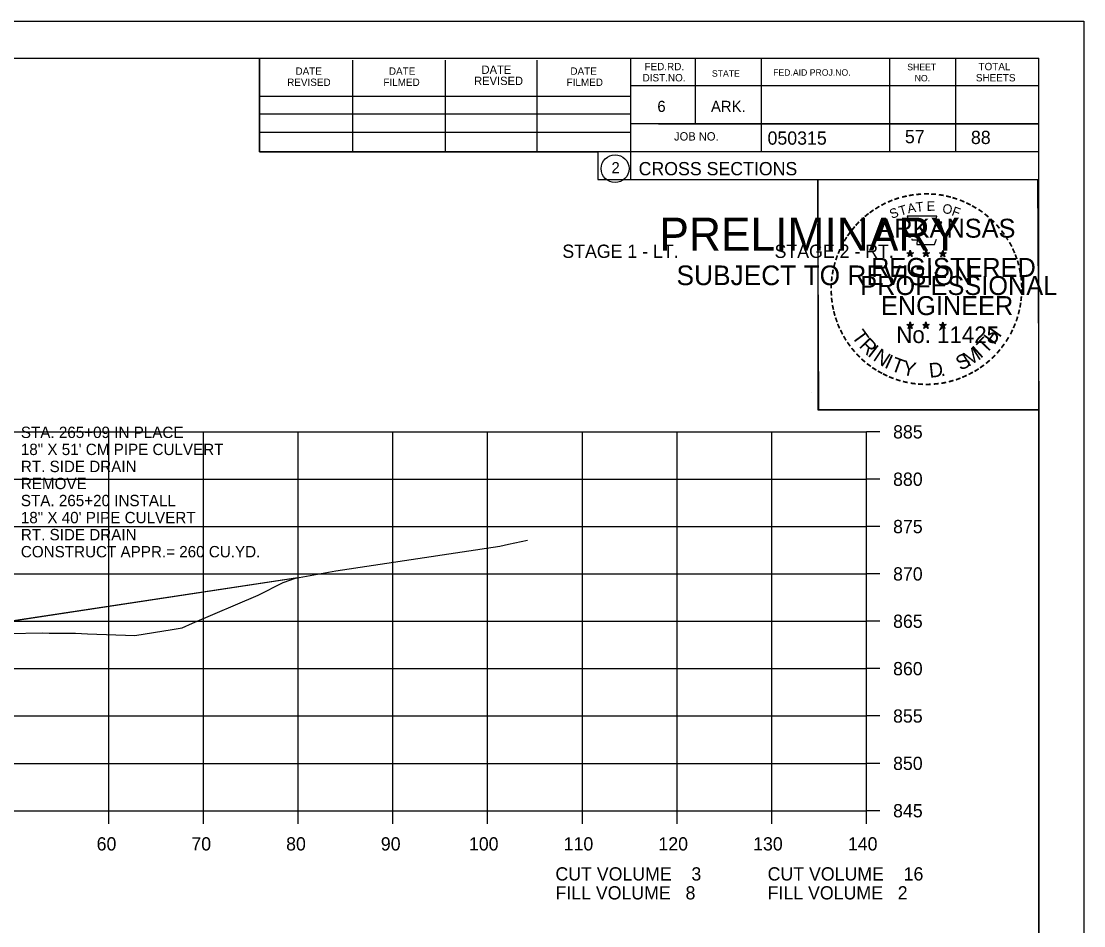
# Model space of a CAD drawing. Extents: x 1486524 to 1499135, y 326561 to 337924.
# Drawn here: x 1489033.7 to 1489145.8, y 329697.1 to 329792.6 of the extents above; entities that cross this region are included whole.
import ezdxf

# ---------------------------------------------------------------- set-up
doc = ezdxf.new("R2010")
doc.units = 0
for name, color, linetype in [('Default', 7, 'Continuous'), ('E_Const Align', 7, 'Continuous'), ('E_Const Align Station', 7, 'Continuous'), ('E_Ownership Information', 7, 'Continuous'), ('E_Property Line', 7, 'Continuous'), ('E_Quarter Calls', 7, 'Continuous'), ('E_Section Line', 7, 'Continuous'), ('E_Station Offset', 7, 'Continuous'), ('E_Tract Number', 7, 'Continuous'), ('S_SIXTEEN_SECTION', 7, 'Continuous')]:
    doc.layers.add(name, color=color, linetype=linetype)

msp = doc.modelspace()

# ---------------------------------------------------------------- linework, layer by layer
at = {"layer": 'E_Const Align'}
for p, q in [((1489122.89, 329709.22), (1489122.89, 329749.22)), ((1489124.29, 329749.22), (1489122.89, 329749.22)), ((1489124.29, 329744.22), (1489122.89, 329744.22)), ((1489124.29, 329739.22), (1489122.89, 329739.22)), ((1489124.29, 329734.22), (1489122.89, 329734.22)), ((1489124.29, 329729.22), (1489122.89, 329729.22)), ((1489124.29, 329724.22), (1489122.89, 329724.22)), ((1489124.29, 329719.22), (1489122.89, 329719.22)), ((1489124.29, 329714.22), (1489122.89, 329714.22)), ((1488842.89, 329709.22), (1489122.89, 329709.22)), ((1489042.89, 329707.82), (1489042.89, 329709.22)), ((1489052.89, 329707.82), (1489052.89, 329709.22)), ((1489062.89, 329707.82), (1489062.89, 329709.22)), ((1489072.89, 329707.82), (1489072.89, 329709.22)), ((1489082.89, 329707.82), (1489082.89, 329709.22)), ((1489092.89, 329707.82), (1489092.89, 329709.22)), ((1489102.89, 329707.82), (1489102.89, 329709.22)), ((1489112.89, 329707.82), (1489112.89, 329709.22)), ((1489122.89, 329707.82), (1489122.89, 329709.22)), ((1489124.29, 329709.22), (1489122.89, 329709.22))]:
    msp.add_line(p, q, dxfattribs=at)
at = {"layer": 'E_Ownership Information'}
for p, q in [((1488842.89, 329749.22), (1489122.89, 329749.22)), ((1489042.89, 329709.22), (1489042.89, 329749.22)), ((1489052.89, 329709.22), (1489052.89, 329749.22)), ((1489062.89, 329709.22), (1489062.89, 329749.22)), ((1489072.89, 329709.22), (1489072.89, 329749.22)), ((1489082.89, 329709.22), (1489082.89, 329749.22)), ((1489092.89, 329709.22), (1489092.89, 329749.22)), ((1489102.89, 329709.22), (1489102.89, 329749.22)), ((1489112.89, 329709.22), (1489112.89, 329749.22)), ((1489122.89, 329709.22), (1489122.89, 329749.22)), ((1488842.89, 329744.22), (1489122.89, 329744.22)), ((1488842.89, 329739.22), (1489122.89, 329739.22)), ((1488842.89, 329734.22), (1489122.89, 329734.22)), ((1488842.89, 329729.22), (1489122.89, 329729.22)), ((1488842.89, 329724.22), (1489122.89, 329724.22)), ((1488842.89, 329719.22), (1489122.89, 329719.22)), ((1488842.89, 329714.22), (1489122.89, 329714.22)), ((1488842.89, 329709.22), (1489122.89, 329709.22))]:
    msp.add_line(p, q, dxfattribs=at)
at = {"layer": 'E_Property Line'}
for p, q in [((1488824.89, 329788.68), (1489141.07, 329788.68)), ((1489058.81, 329778.8), (1489058.81, 329788.68)), ((1489068.67, 329778.8), (1489068.67, 329788.48)), ((1489078.43, 329778.8), (1489078.43, 329788.48)), ((1489088.11, 329778.8), (1489088.11, 329788.48)), ((1489097.97, 329788.68), (1489097.97, 329775.88)), ((1489104.81, 329788.68), (1489104.81, 329781.74)), ((1489111.75, 329788.68), (1489111.75, 329778.8)), ((1489125.33, 329788.68), (1489125.33, 329778.8)), ((1489132.27, 329788.68), (1489132.27, 329778.8)), ((1489141.07, 329583.22), (1489141.07, 329788.68)), ((1489141.07, 329785.74), (1489097.97, 329785.74)), ((1489141.07, 329785.76), (1489141.07, 329785.76)), ((1489058.81, 329784.66), (1489097.97, 329784.66)), ((1489058.81, 329782.8), (1489097.97, 329782.8)), ((1489141.07, 329781.74), (1489097.97, 329781.74)), ((1489100.93, 329781.74), (1489141.07, 329781.74)), ((1489058.81, 329778.8), (1489058.81, 329780.86)), ((1489058.81, 329780.86), (1489097.97, 329780.86)), ((1489141.07, 329778.8), (1489058.81, 329778.8)), ((1489097.97, 329775.88), (1489141.07, 329775.88))]:
    msp.add_line(p, q, dxfattribs=at)
msp.add_circle((1489096.35, 329777.01), 1.47, dxfattribs=at)
at = {"layer": 'E_Quarter Calls'}
for p, q in [((1488812.48, 329792.57), (1489145.82, 329792.57)), ((1489117.1, 329753.42), (1489117.1, 329753.42))]:
    msp.add_line(p, q, dxfattribs=at)
for points in [[(1488812.48, 329792.57), (1489145.82, 329792.57), (1489145.82, 329579.24), (1488812.48, 329579.24)], [(1489058.81, 329788.68), (1489058.81, 329778.8), (1489094.54, 329778.8), (1489094.54, 329775.88), (1489117.74, 329775.88), (1489117.74, 329751.55), (1489141.07, 329751.55), (1489141.07, 329583.22), (1488824.89, 329583.22), (1488824.89, 329788.68)], [(1489117.74, 329775.88), (1489140.94, 329775.88), (1489141.07, 329751.55), (1489117.86, 329751.55)]]:
    msp.add_lwpolyline(points, close=True, dxfattribs=at)
at = {"layer": 'E_Station Offset'}
for p, q in [((1489009.89, 329725.79), (1489062.89, 329733.83)), ((1489062.6, 329733.78), (1489009.89, 329725.79))]:
    msp.add_line(p, q, dxfattribs=at)
at = {"layer": 'E_Tract Number'}
msp.add_lwpolyline([(1489032.34, 329727.93), (1489035.9, 329727.99), (1489036.6, 329727.97), (1489039.38, 329727.96), (1489040.67, 329727.9), (1489045.66, 329727.71), (1489049.58, 329728.36), (1489050.65, 329728.54), (1489051.73, 329729.03), (1489058.68, 329731.96), (1489061.32, 329733.33), (1489062.6, 329733.78), (1489066.88, 329734.53), (1489084.17, 329737.14), (1489085.11, 329737.35), (1489087.1, 329737.78)], dxfattribs=at)
at = {"layer": 'S_SIXTEEN_SECTION'}
for p, q in [((1489127.15, 329768.13), (1489127.5, 329768.02)), ((1489127.15, 329768.13), (1489127.4, 329768.09)), ((1489127.15, 329768.13), (1489127.39, 329768.01)), ((1489127.28, 329767.73), (1489127.5, 329768.02)), ((1489127.28, 329767.73), (1489127.41, 329767.97)), ((1489127.28, 329767.73), (1489127.5, 329767.94)), ((1489127.5, 329768.39), (1489127.46, 329768.14)), ((1489127.5, 329768.02), (1489127.5, 329768.39)), ((1489127.5, 329768.39), (1489127.55, 329768.14)), ((1489127.85, 329768.13), (1489127.5, 329768.02)), ((1489127.71, 329767.73), (1489127.5, 329768.02)), ((1489127.71, 329767.73), (1489127.5, 329767.94)), ((1489127.85, 329768.13), (1489127.56, 329768.09)), ((1489127.71, 329767.73), (1489127.58, 329768.02)), ((1489127.85, 329768.13), (1489127.64, 329768.03)), ((1489128.82, 329768.13), (1489129.17, 329768.02)), ((1489128.82, 329768.13), (1489129.07, 329768.09)), ((1489128.82, 329768.13), (1489129.06, 329768.01)), ((1489128.95, 329767.73), (1489129.17, 329768.02)), ((1489128.95, 329767.73), (1489129.08, 329767.97)), ((1489128.95, 329767.73), (1489129.17, 329767.94)), ((1489129.17, 329768.39), (1489129.13, 329768.14)), ((1489129.17, 329768.02), (1489129.17, 329768.39)), ((1489129.17, 329768.39), (1489129.22, 329768.14)), ((1489129.52, 329768.13), (1489129.17, 329768.02)), ((1489129.38, 329767.73), (1489129.17, 329768.02)), ((1489129.38, 329767.73), (1489129.17, 329767.94)), ((1489129.52, 329768.13), (1489129.23, 329768.09)), ((1489129.38, 329767.73), (1489129.25, 329768.02)), ((1489129.52, 329768.13), (1489129.31, 329768.03)), ((1489130.58, 329768.12), (1489130.93, 329768.01)), ((1489130.58, 329768.12), (1489130.84, 329768.08)), ((1489130.58, 329768.12), (1489130.82, 329768)), ((1489130.72, 329767.71), (1489130.93, 329768.01)), ((1489130.72, 329767.71), (1489130.84, 329767.96)), ((1489130.72, 329767.71), (1489130.93, 329767.93)), ((1489130.93, 329768.38), (1489130.89, 329768.12)), ((1489130.93, 329768.01), (1489130.93, 329768.38)), ((1489130.93, 329768.38), (1489130.98, 329768.13)), ((1489131.28, 329768.12), (1489130.93, 329768.01)), ((1489131.15, 329767.71), (1489130.93, 329768.01)), ((1489131.15, 329767.71), (1489130.93, 329767.93)), ((1489131.28, 329768.12), (1489130.99, 329768.07)), ((1489131.15, 329767.71), (1489131.01, 329768.01)), ((1489131.28, 329768.12), (1489131.08, 329768.02)), ((1489127.5, 329760.82), (1489127.45, 329760.56)), ((1489127.5, 329760.45), (1489127.5, 329760.82)), ((1489127.5, 329760.82), (1489127.54, 329760.57)), ((1489129.16, 329760.82), (1489129.12, 329760.56)), ((1489129.16, 329760.45), (1489129.16, 329760.82)), ((1489129.16, 329760.82), (1489129.21, 329760.57)), ((1489130.93, 329760.81), (1489130.89, 329760.55)), ((1489130.93, 329760.44), (1489130.93, 329760.81)), ((1489130.93, 329760.81), (1489130.98, 329760.56)), ((1489127.15, 329760.56), (1489127.5, 329760.45)), ((1489127.15, 329760.56), (1489127.4, 329760.52)), ((1489127.15, 329760.56), (1489127.38, 329760.44)), ((1489127.28, 329760.15), (1489127.5, 329760.45)), ((1489127.28, 329760.15), (1489127.41, 329760.4)), ((1489127.28, 329760.15), (1489127.49, 329760.37)), ((1489127.71, 329760.15), (1489127.49, 329760.37)), ((1489127.84, 329760.56), (1489127.5, 329760.45)), ((1489127.71, 329760.15), (1489127.5, 329760.45)), ((1489127.84, 329760.56), (1489127.56, 329760.51)), ((1489127.71, 329760.15), (1489127.57, 329760.44)), ((1489127.84, 329760.56), (1489127.64, 329760.46)), ((1489128.82, 329760.56), (1489129.16, 329760.45)), ((1489128.82, 329760.56), (1489129.07, 329760.52)), ((1489128.82, 329760.56), (1489129.05, 329760.44)), ((1489128.95, 329760.15), (1489129.16, 329760.45)), ((1489128.95, 329760.15), (1489129.07, 329760.4)), ((1489128.95, 329760.15), (1489129.16, 329760.37)), ((1489129.51, 329760.56), (1489129.16, 329760.45)), ((1489129.38, 329760.15), (1489129.16, 329760.45)), ((1489129.38, 329760.15), (1489129.16, 329760.37)), ((1489129.51, 329760.56), (1489129.23, 329760.51)), ((1489129.38, 329760.15), (1489129.24, 329760.44)), ((1489129.51, 329760.56), (1489129.31, 329760.46)), ((1489130.58, 329760.55), (1489130.93, 329760.44)), ((1489130.58, 329760.55), (1489130.84, 329760.51)), ((1489130.58, 329760.55), (1489130.82, 329760.43)), ((1489130.72, 329760.14), (1489130.93, 329760.44)), ((1489130.72, 329760.14), (1489130.84, 329760.39)), ((1489130.72, 329760.14), (1489130.93, 329760.36)), ((1489131.28, 329760.55), (1489130.93, 329760.44)), ((1489131.14, 329760.14), (1489130.93, 329760.44)), ((1489131.14, 329760.14), (1489130.93, 329760.36)), ((1489131.28, 329760.55), (1489130.99, 329760.5)), ((1489131.14, 329760.14), (1489131.01, 329760.43)), ((1489131.28, 329760.55), (1489131.07, 329760.45))]:
    msp.add_line(p, q, dxfattribs=at)
for points in [[(1489127.19, 329772.01), (1489127.46, 329771.19)], [(1489130.7, 329771.09), (1489130.84, 329771.37), (1489130.16, 329771.35), (1489130.31, 329772.01), (1489127.19, 329772.01)], [(1489127.68, 329769.59), (1489127.68, 329769.5), (1489128.25, 329769.48), (1489128.19, 329769.01), (1489130.06, 329769.01), (1489130.26, 329769.55)], [(1489127.5, 329768.39), (1489127.71, 329767.73), (1489127.15, 329768.13), (1489127.85, 329768.13), (1489127.28, 329767.73), (1489127.5, 329768.39)], [(1489129.17, 329768.39), (1489129.38, 329767.73), (1489128.82, 329768.13), (1489129.52, 329768.13), (1489128.95, 329767.73), (1489129.17, 329768.39)], [(1489130.93, 329768.38), (1489131.15, 329767.71), (1489130.58, 329768.12), (1489131.28, 329768.12), (1489130.72, 329767.71), (1489130.93, 329768.38)], [(1489127.5, 329760.82), (1489127.71, 329760.15), (1489127.15, 329760.56), (1489127.84, 329760.56), (1489127.28, 329760.15), (1489127.5, 329760.82)], [(1489129.16, 329760.82), (1489129.38, 329760.15), (1489128.82, 329760.56), (1489129.51, 329760.56), (1489128.95, 329760.15), (1489129.16, 329760.82)], [(1489130.93, 329760.81), (1489131.14, 329760.14), (1489130.58, 329760.55), (1489131.28, 329760.55), (1489130.72, 329760.14), (1489130.93, 329760.81)]]:
    msp.add_lwpolyline(points, dxfattribs=at)
for centre, radius in [((1489127.5, 329768.02), 0.172), ((1489127.5, 329768.02), 0.145), ((1489127.5, 329768.02), 0.116), ((1489127.5, 329768.02), 0.0991), ((1489127.5, 329768.02), 0.0747), ((1489127.5, 329768.02), 0.0495), ((1489127.5, 329768.02), 0.0296), ((1489129.17, 329768.02), 0.172), ((1489129.17, 329768.02), 0.145), ((1489129.17, 329768.02), 0.116), ((1489129.17, 329768.02), 0.0991), ((1489129.17, 329768.02), 0.0747), ((1489129.17, 329768.02), 0.0495), ((1489129.17, 329768.02), 0.0296), ((1489130.93, 329768.01), 0.172), ((1489130.93, 329768.01), 0.145), ((1489130.93, 329768.01), 0.116), ((1489130.93, 329768.01), 0.0991), ((1489130.93, 329768.01), 0.0747), ((1489130.93, 329768.01), 0.0495), ((1489130.93, 329768.01), 0.0296), ((1489127.49, 329760.45), 0.172), ((1489127.49, 329760.45), 0.145), ((1489127.49, 329760.45), 0.116), ((1489127.49, 329760.45), 0.0991), ((1489127.49, 329760.45), 0.0747), ((1489127.49, 329760.45), 0.0495), ((1489127.49, 329760.45), 0.0296), ((1489129.16, 329760.45), 0.172), ((1489129.16, 329760.45), 0.145), ((1489129.16, 329760.45), 0.116), ((1489129.16, 329760.45), 0.0991), ((1489129.16, 329760.45), 0.0747), ((1489129.16, 329760.45), 0.0495), ((1489129.16, 329760.45), 0.0296), ((1489130.93, 329760.44), 0.172), ((1489130.93, 329760.44), 0.145), ((1489130.93, 329760.44), 0.116), ((1489130.93, 329760.44), 0.0991), ((1489130.93, 329760.44), 0.0747), ((1489130.93, 329760.44), 0.0495), ((1489130.93, 329760.44), 0.0296)]:
    msp.add_circle(centre, radius, dxfattribs=at)

# ---------------------------------------------------------------- texts
at = {"layer": 'Default'}
for s, height, p in [('STAGE 1 - LT.', 1.4, (1489090.78, 329767.59)), ('STAGE 2 - RT.', 1.4, (1489113.18, 329767.59)), ('STA. 265+09 IN PLACE', 1.2, (1489033.62, 329748.57)), ('18" X 51\' CM PIPE CULVERT', 1.2, (1489033.62, 329746.77)), ('RT. SIDE DRAIN ', 1.2, (1489033.62, 329744.97)), ('REMOVE ', 1.2, (1489033.62, 329743.17)), ('STA. 265+20 INSTALL', 1.2, (1489033.62, 329741.37)), ('18" X 40\' PIPE CULVERT', 1.2, (1489033.62, 329739.57)), ('RT. SIDE DRAIN', 1.2, (1489033.62, 329737.77)), ('CONSTRUCT APPR.= 260 CU.YD.', 1.2, (1489033.62, 329735.97))]:
    msp.add_text(s, height=height, dxfattribs=at).set_placement(p)
at = {"layer": 'E_Const Align Station'}
for s, p in [('885', (1489125.69, 329748.52)), ('880', (1489125.69, 329743.52)), ('875', (1489125.69, 329738.52)), ('870', (1489125.69, 329733.52)), ('865', (1489125.69, 329728.52)), ('860', (1489125.69, 329723.52)), ('855', (1489125.69, 329718.52)), ('850', (1489125.69, 329713.52)), ('845', (1489125.69, 329708.52)), ('60', (1489041.62, 329705.02)), ('70', (1489051.62, 329705.02)), ('80', (1489061.62, 329705.02)), ('90', (1489071.62, 329705.02)), ('100', (1489080.92, 329705.02)), ('110', (1489090.92, 329705.02)), ('120', (1489100.92, 329705.02)), ('130', (1489110.92, 329705.02)), ('140', (1489120.92, 329705.02)), ('CUT VOLUME    3', (1489090.05, 329701.85)), ('CUT VOLUME    16', (1489112.45, 329701.85)), ('FILL VOLUME   8', (1489090.05, 329699.85)), ('FILL VOLUME   2', (1489112.45, 329699.85))]:
    msp.add_text(s, height=1.4, dxfattribs=at).set_placement(p)
at = {"layer": 'E_Property Line'}
for s, height, p in [('DATE', 0.782, (1489062.61, 329786.92)), ('DATE', 0.782, (1489072.47, 329786.92)), ('DATE', 0.879, (1489082.25, 329787.02)), ('DATE', 0.782, (1489091.63, 329786.92)), ('FED.RD.', 0.782, (1489099.45, 329787.4)), ('SHEET', 0.684, (1489127.19, 329787.4)), ('TOTAL', 0.782, (1489134.71, 329787.4)), ('REVISED', 0.879, (1489081.47, 329785.84)), ('DIST.NO.', 0.782, (1489099.25, 329786.22)), ('STATE', 0.684, (1489106.57, 329786.72)), ('FED.AID PROJ.NO.', 0.684, (1489113.03, 329786.82)), ('NO.', 0.684, (1489127.97, 329786.22)), ('SHEETS', 0.782, (1489134.43, 329786.22)), ('REVISED', 0.782, (1489061.73, 329785.74)), ('FILMED', 0.782, (1489071.89, 329785.74)), ('FILMED', 0.782, (1489091.23, 329785.74)), ('6', 1.17, (1489100.81, 329783)), ('ARK.', 1.172, (1489106.47, 329783)), ('JOB NO.', 0.879, (1489102.57, 329779.98)), ('050315', 1.4, (1489112.44, 329779.54)), ('2', 1.17, (1489095.97, 329776.53)), ('CROSS SECTIONS', 1.4, (1489098.83, 329776.31))]:
    msp.add_text(s, height=height, rotation=360, dxfattribs=at).set_placement(p)
at = {"layer": 'E_Section Line'}
for s, height, p in [('PRELIMINARY', 3.5, (1489101.02, 329768.34)), ('DWB', 0.01, (1489101.76, 329770.19)), ('SUBJECT TO REVISION', 2.0751, (1489102.83, 329764.71))]:
    msp.add_text(s, height=height, rotation=360, dxfattribs=at).set_placement(p)
at = {"layer": 'E_Station Offset'}
for s, p in [('57', (1489126.94, 329779.69)), ('88', (1489133.91, 329779.61))]:
    msp.add_text(s, height=1.4, dxfattribs=at).set_placement(p)
at = {"layer": 'S_SIXTEEN_SECTION'}
for s, height, rotation, p in [('-', 1.6, 10.2193, (1489127.37, 329773.54)), ('-', 1.6, 5.8968, (1489128.1, 329773.65)), ('-', 1.6, 0.1862, (1489128.87, 329773.72)), ('-', 1.6, 357.743, (1489129.59, 329773.71)), ('-', 1.6, 352.1617, (1489130.34, 329773.66)), ('-', 1.6, 28.7918, (1489124.67, 329772.55)), ('-', 1.6, 24.3072, (1489125.31, 329772.87)), ('-', 1.6, 19.1761, (1489125.94, 329773.14)), ('T', 1, 16.4036, (1489126.46, 329772.02)), ('-', 1.6, 13.6301, (1489126.69, 329773.38)), ('A', 1, 11.2132, (1489127.29, 329772.27)), ('T', 1, 6.0228, (1489128.14, 329772.44)), ('E', 1, 0.8323, (1489129.24, 329772.55)), ('O', 1, 350.4515, (1489130.84, 329772.34)), ('-', 1.6, 347.2049, (1489131.05, 329773.54)), ('-', 1.6, 342.3362, (1489131.69, 329773.39)), ('-', 1.6, 337.8551, (1489132.42, 329773.16)), ('-', 1.6, 334.1211, (1489133.06, 329772.89)), ('-', 1.6, 329.6409, (1489133.63, 329772.61)), ('-', 1.6, 38.9507, (1489123.02, 329771.41)), ('-', 1.6, 36.2317, (1489123.5, 329771.79)), ('-', 1.6, 34.0636, (1489124.08, 329772.18)), ('S', 1, 21.594, (1489125.55, 329771.69)), ('F', 1, 340.0707, (1489131.8, 329772.11)), ('-', 1.6, 325.8627, (1489134.28, 329772.25)), ('-', 1.6, 320.5297, (1489134.89, 329771.82)), ('-', 1.6, 50.6142, (1489121.74, 329770.03)), ('-', 1.6, 48.423, (1489122.14, 329770.52)), ('-', 1.6, 42.9622, (1489122.59, 329770.99)), ('ARKANSAS', 2, 360, (1489124.04, 329769.72)), ('-', 1.6, 315.5786, (1489135.49, 329771.33)), ('-', 1.6, 309.8797, (1489136.06, 329770.78)), ('-', 1.6, 58.0706, (1489121, 329768.94)), ('-', 1.6, 54.2325, (1489121.32, 329769.46)), ('-', 1.6, 306.6522, (1489136.58, 329770.18)), ('-', 1.4, 303.6753, (1489137.07, 329769.61)), ('-', 1.6, 62.8713, (1489120.69, 329768.32)), ('-', 1.6, 299.6684, (1489137.39, 329769.01)), ('-', 1.6, 72.3945, (1489120.21, 329767.08)), ('-', 1.6, 67.7743, (1489120.43, 329767.71)), ('REGISTERED', 2, 360, (1489123.37, 329765.58)), ('DWB', 0.01, 360, (1489127.49, 329768.02)), ('DWB', 0.01, 360, (1489129.16, 329768.02)), ('DWB', 0.01, 360, (1489130.92, 329768.01)), ('-', 1.6, 294.6628, (1489137.71, 329768.4)), ('-', 1.6, 290.5728, (1489137.97, 329767.82)), ('-', 1.6, 75.461, (1489120.01, 329766.37)), ('-', 1.6, 285.1233, (1489138.2, 329767.24)), ('-', 1.6, 280.5493, (1489138.4, 329766.5)), ('-', 1.6, 85.1863, (1489119.8, 329764.96)), ('-', 1.6, 81.2013, (1489119.88, 329765.65)), ('PROFESSIONAL', 2, 360, (1489122.22, 329763.67)), ('-', 1.6, 276.5962, (1489138.56, 329765.73)), ('-', 1.6, 89.0622, (1489119.78, 329764.26)), ('-', 1.6, 274.3301, (1489138.62, 329765.01)), ('-', 1.6, 269.9407, (1489138.66, 329764.37)), ('-', 1.6, 94.1959, (1489119.81, 329763.54)), ('-', 1.6, 98.9479, (1489119.89, 329762.87)), ('ENGINEER', 2, 360, (1489124.41, 329761.55)), ('-', 1.6, 263.5172, (1489138.64, 329763.71)), ('-', 1.6, 101.7149, (1489120.02, 329762.14)), ('-', 1.6, 105.4578, (1489120.18, 329761.54)), ('-', 1.6, 255.7626, (1489138.46, 329762.38)), ('-', 1.6, 260.9953, (1489138.57, 329763.05)), ('-', 1.6, 109.0874, (1489120.4, 329760.91)), ('-', 1.6, 252.8681, (1489138.28, 329761.66)), ('-', 1.6, 114.0643, (1489120.65, 329760.31)), ('-', 1.6, 115.7289, (1489120.96, 329759.7)), ('T', 1.54, 306.0406, (1489121.25, 329759.29)), ('No. 11425', 1.757, 360, (1489126.03, 329758.6)), ('DWB', 0.01, 360, (1489127.48, 329760.45)), ('DWB', 0.01, 360, (1489129.15, 329760.45)), ('DWB', 0.01, 360, (1489130.92, 329760.44)), ('H', 1.54, 54.6088, (1489136.38, 329758.32)), ('-', 1.6, 244.6197, (1489137.79, 329760.35)), ('-', 1.6, 247.8887, (1489138.05, 329760.98)), ('-', 1.6, 120.4471, (1489121.31, 329759.11)), ('-', 1.6, 125.8934, (1489121.72, 329758.55)), ('R', 1.54, 314.005, (1489122.02, 329758.24)), ('T', 1.54, 46.6444, (1489135.49, 329757.38)), ('-', 1.6, 233.8452, (1489136.99, 329758.95)), ('-', 1.6, 239.0712, (1489137.4, 329759.6)), ('-', 1.6, 130.7181, (1489122.18, 329758)), ('-', 1.6, 134.2238, (1489122.7, 329757.45)), ('I', 1.54, 321.9694, (1489122.92, 329757.31)), ('N', 1.54, 326.5002, (1489123.49, 329756.84)), ('S', 1.54, 26.9312, (1489132.8, 329755.65)), ('M', 1.54, 32.6563, (1489133.64, 329756.06)), ('I', 1.54, 42.1136, (1489134.92, 329756.9)), ('-', 1.6, 231.2538, (1489136.56, 329758.38)), ('-', 1.6, 138.9338, (1489123.22, 329756.99)), ('-', 1.6, 144.6463, (1489123.78, 329756.58)), ('I', 1.54, 335.3603, (1489124.69, 329756.05)), ('T', 1.54, 339.8912, (1489125.35, 329755.72)), ('Y', 1.54, 347.8556, (1489126.57, 329755.28)), ('D', 1.54, 6.3969, (1489129.56, 329754.92)), ('-', 1.6, 215.7363, (1489135.01, 329756.84)), ('-', 1.6, 221.0851, (1489135.56, 329757.31)), ('-', 1.6, 225.7653, (1489136.09, 329757.82)), ('-', 1.6, 148.0898, (1489124.34, 329756.21)), ('-', 1.6, 151.5704, (1489124.92, 329755.89)), ('-', 1.6, 154.6002, (1489125.44, 329755.64)), ('.', 1.54, 13.7642, (1489130.75, 329755.05)), ('-', 1.6, 204.2516, (1489133.3, 329755.79)), ('-', 1.6, 207.3568, (1489133.92, 329756.11)), ('-', 1.6, 212.2491, (1489134.48, 329756.45)), ('-', 1.6, 158.5612, (1489126.06, 329755.39)), ('-', 1.6, 162.7983, (1489126.75, 329755.17)), ('-', 1.6, 167.5555, (1489127.46, 329755.01)), ('-', 1.6, 173.1155, (1489128.24, 329754.9)), ('-', 1.6, 176.5183, (1489128.98, 329754.85)), ('-', 1.6, 181.5918, (1489129.73, 329754.86)), ('-', 1.6, 185.8167, (1489130.54, 329754.94)), ('-', 1.6, 191.2858, (1489131.27, 329755.07)), ('-', 1.6, 195.4743, (1489132, 329755.27)), ('-', 1.6, 200.7184, (1489132.68, 329755.51))]:
    msp.add_text(s, height=height, rotation=rotation, dxfattribs=at).set_placement(p)

doc.saveas('drawing.dxf')
